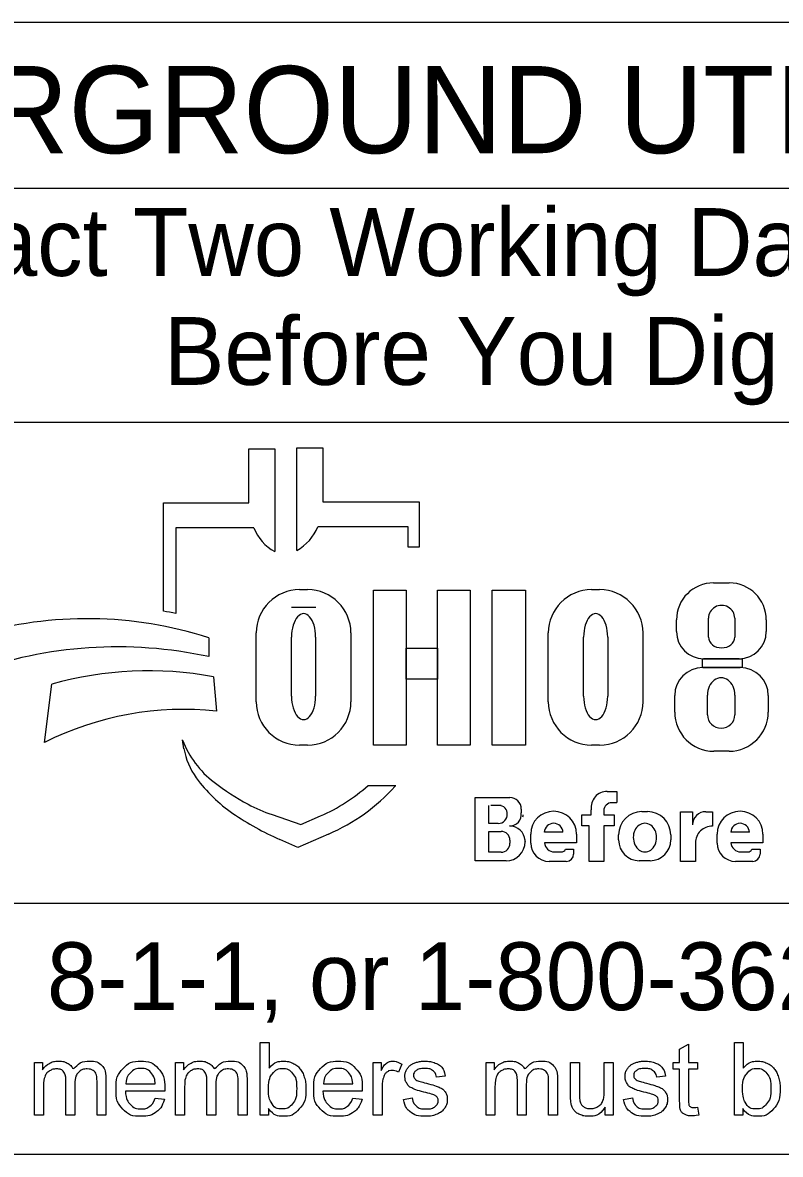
# Model space of a CAD drawing. Extents: x 44.2 to 78.2, y 4.5 to 26.5.
# Drawn here: x 47.503 to 49.067, y 8.278 to 10.615 of the extents above; entities that cross this region are included whole.
import ezdxf

# ---------------------------------------------------------------- set-up
doc = ezdxf.new("R2010")
doc.units = 0
doc.layers.add('SH_Data', color=7, linetype='Continuous')
doc.layers.add('SH_Text', color=7, linetype='Continuous')

msp = doc.modelspace()

# ---------------------------------------------------------------- linework, layer by layer
at = {"layer": 'SH_Data'}
for p, q in [((50.8634, 10.6155), (46.6134, 10.6155)), ((46.6134, 10.2739), (50.8634, 10.2739)), ((46.6134, 9.7905), (50.8634, 9.7905)), ((50.8634, 8.7958), (46.6134, 8.7958)), ((50.8634, 8.278), (46.6134, 8.278))]:
    msp.add_line(p, q, dxfattribs=at)
at = {"layer": 'SH_Text'}
for p, q in [((47.9694, 9.6235), (47.9694, 9.735)), ((47.9694, 9.735), (48.023, 9.735)), ((48.023, 9.735), (48.023, 9.5229)), ((48.0687, 9.5252), (48.0687, 9.7373)), ((48.0687, 9.7373), (48.1223, 9.7373)), ((48.1223, 9.7373), (48.1223, 9.6258)), ((47.7934, 9.3996), (47.7934, 9.6235)), ((47.7934, 9.6235), (47.9694, 9.6235)), ((48.1223, 9.6258), (48.3216, 9.6258)), ((48.3216, 9.6258), (48.3216, 9.532)), ((47.8187, 9.572), (47.8187, 9.3952)), ((47.9798, 9.572), (47.8187, 9.572)), ((48.2983, 9.5743), (48.1119, 9.5743)), ((48.2983, 9.532), (48.2983, 9.5743)), ((48.3216, 9.532), (48.2983, 9.532)), ((48.0744, 9.4443), (48.0909, 9.4443)), ((48.6774, 9.4443), (48.694, 9.4443)), ((48.929, 9.4583), (48.9617, 9.4583)), ((48.1077, 9.4073), (48.0579, 9.4073)), ((48.8527, 9.3577), (48.8527, 9.382)), ((48.9188, 9.3463), (48.9188, 9.3856)), ((48.973, 9.3856), (48.973, 9.3463)), ((49.038, 9.382), (49.038, 9.3577)), ((47.9849, 9.2128), (47.9849, 9.3548)), ((48.1804, 9.3548), (48.1804, 9.2128)), ((48.588, 9.2128), (48.588, 9.3548)), ((48.7834, 9.3548), (48.7834, 9.2128)), ((47.8867, 9.3449), (47.8867, 9.3061)), ((48.0578, 9.2242), (48.0578, 9.3465)), ((48.1076, 9.3465), (48.1076, 9.2242)), ((48.6609, 9.2242), (48.6609, 9.3465)), ((48.7107, 9.3465), (48.7107, 9.2242)), ((48.9068, 9.2834), (48.9842, 9.2834)), ((48.982, 9.3017), (48.9087, 9.3017)), ((47.8967, 9.2643), (47.9029, 9.1933)), ((47.5479, 9.1287), (47.5626, 9.2489)), ((48.849, 9.1915), (48.849, 9.2255)), ((48.9164, 9.1855), (48.9164, 9.2264)), ((48.9733, 9.2264), (48.9733, 9.1855)), ((49.0421, 9.2255), (49.0421, 9.1915)), ((47.8356, 9.1158), (47.8325, 9.1338)), ((48.0909, 9.1233), (48.0744, 9.1233)), ((48.694, 9.1233), (48.6774, 9.1233)), ((48.9611, 9.1105), (48.9299, 9.1105)), ((48.2159, 9.04), (48.2733, 9.04)), ((48.7098, 9.0277), (48.7292, 9.0277)), ((48.7292, 9.0277), (48.7292, 9.0048)), ((48.4372, 8.8842), (48.4372, 9.0149)), ((48.4372, 9.0149), (48.5084, 9.0149)), ((48.7292, 9.0043), (48.7191, 9.0043)), ((48.0175, 8.9796), (48.0769, 8.9591)), ((48.0769, 8.9591), (48.1179, 8.9769)), ((48.4651, 8.9615), (48.4651, 8.9984)), ((48.4903, 8.9984), (48.4691, 8.9984)), ((48.5321, 8.9912), (48.5321, 8.9833)), ((48.6572, 8.9564), (48.6572, 8.9793)), ((48.6572, 8.9793), (48.6765, 8.9793)), ((48.6765, 8.9793), (48.6765, 8.9898)), ((48.7026, 8.9878), (48.7026, 8.9793)), ((48.7026, 8.9793), (48.7241, 8.9793)), ((48.7241, 8.9793), (48.7241, 8.9564)), ((48.781, 8.9859), (48.7931, 8.9859)), ((48.8612, 8.883), (48.8612, 8.9857)), ((48.8612, 8.9857), (48.8858, 8.9857)), ((48.8858, 8.9857), (48.8858, 8.9588)), ((48.913, 8.9857), (48.9269, 8.9857)), ((48.9269, 8.9857), (48.9269, 8.9561)), ((48.4846, 8.9615), (48.4651, 8.9615)), ((48.6721, 8.9564), (48.6572, 8.9564)), ((48.6721, 8.883), (48.6721, 8.9564)), ((48.7241, 8.9564), (48.7026, 8.9564)), ((48.7026, 8.9564), (48.7026, 8.883)), ((48.1341, 8.9395), (48.0709, 8.9121)), ((48.4651, 8.902), (48.4651, 8.9449)), ((48.4651, 8.9449), (48.4907, 8.9449)), ((48.5517, 8.921), (48.5517, 8.9394)), ((48.6183, 8.9434), (48.5798, 8.9434)), ((48.6463, 8.9394), (48.6463, 8.9217)), ((48.7332, 8.9273), (48.7332, 8.9381)), ((48.8409, 8.9381), (48.8409, 8.9273)), ((48.9366, 8.921), (48.9366, 8.9394)), ((49.0032, 8.9434), (48.9647, 8.9434)), ((49.0312, 8.9394), (49.0312, 8.9217)), ((48.0709, 8.9121), (48.0335, 8.9285)), ((48.5088, 8.9268), (48.5088, 8.9204)), ((48.5402, 8.9239), (48.5402, 8.9235)), ((48.6463, 8.9217), (48.5798, 8.9217)), ((48.6235, 8.9081), (48.6403, 8.9081)), ((48.6403, 8.9081), (48.6403, 8.8982)), ((48.8917, 8.9211), (48.8917, 8.883)), ((49.0312, 8.9217), (48.9648, 8.9217)), ((49.0084, 8.9081), (49.0252, 8.9081)), ((49.0252, 8.9081), (49.0252, 8.8982)), ((48.5008, 8.8842), (48.4372, 8.8842)), ((48.4904, 8.902), (48.4651, 8.902)), ((48.6251, 8.883), (48.5897, 8.883)), ((48.6008, 8.9025), (48.6149, 8.9025)), ((48.7026, 8.883), (48.6721, 8.883)), ((48.7981, 8.8845), (48.7759, 8.8845)), ((48.8917, 8.883), (48.8612, 8.883)), ((49.01, 8.883), (48.9746, 8.883)), ((48.9857, 8.9025), (48.9998, 8.9025))]:
    msp.add_line(p, q, dxfattribs=at)
for points in [[(48.2268, 9.4432), (48.2948, 9.4432), (48.2948, 9.1233), (48.2268, 9.1233)], [(48.359, 9.4432), (48.4269, 9.4432), (48.4269, 9.1233), (48.359, 9.1233)], [(48.4723, 9.4432), (48.5411, 9.4432), (48.5411, 9.1233), (48.4723, 9.1233)], [(48.2948, 9.3233), (48.359, 9.3233), (48.359, 9.2594), (48.2948, 9.2594)], [(48.9065, 9.3017), (48.9882, 9.3017), (48.9882, 9.2832), (48.9065, 9.2832)]]:
    msp.add_lwpolyline(points, close=True, dxfattribs=at)
for points in [[(48.0102, 8.3591), (47.9931, 8.3591), (47.9931, 8.5092), (48.0116, 8.5092), (48.0116, 8.4557)], [(48.9893, 8.3591), (48.9722, 8.3591), (48.9722, 8.5092), (48.9906, 8.5092), (48.9906, 8.4557)], [(48.8591, 8.3909), (48.8591, 8.4536), (48.8455, 8.4536), (48.8455, 8.4679), (48.8591, 8.4679), (48.8591, 8.4949), (48.8776, 8.5059), (48.8776, 8.4679), (48.896, 8.4679), (48.896, 8.4536), (48.8776, 8.4536), (48.8776, 8.3899)], [(47.5271, 8.3591), (47.5271, 8.4679), (47.5436, 8.4679), (47.5436, 8.4526)], [(47.8185, 8.3591), (47.8185, 8.4679), (47.835, 8.4679), (47.835, 8.4526)], [(48.2263, 8.3591), (48.2263, 8.4679), (48.2429, 8.4679), (48.2429, 8.4514)], [(48.2853, 8.4644), (48.2789, 8.4474)], [(48.4595, 8.3591), (48.4595, 8.4679), (48.476, 8.4679), (48.476, 8.4526)], [(48.6338, 8.4005), (48.6338, 8.4679), (48.6522, 8.4679), (48.6522, 8.4076)], [(48.7035, 8.4097), (48.7035, 8.4679), (48.7219, 8.4679), (48.7219, 8.3591), (48.7054, 8.3591)], [(48.3753, 8.4398), (48.3572, 8.4374)], [(48.8298, 8.4398), (48.8118, 8.4374)], [(47.5455, 8.4155), (47.5455, 8.3591), (47.5271, 8.3591)], [(47.6102, 8.4223), (47.6102, 8.3591), (47.5918, 8.3591), (47.5918, 8.4297)], [(47.6746, 8.4338), (47.6746, 8.3591), (47.6562, 8.3591), (47.6562, 8.4276)], [(47.7157, 8.4239), (47.7765, 8.4239)], [(47.8369, 8.4155), (47.8369, 8.3591), (47.8185, 8.3591)], [(47.9016, 8.4223), (47.9016, 8.3591), (47.8831, 8.3591), (47.8831, 8.4297)], [(47.966, 8.4338), (47.966, 8.3591), (47.9476, 8.3591), (47.9476, 8.4276)], [(48.1237, 8.4239), (48.1845, 8.4239)], [(48.2447, 8.4161), (48.2447, 8.3591), (48.2263, 8.3591)], [(48.4779, 8.4155), (48.4779, 8.3591), (48.4595, 8.3591)], [(48.5426, 8.4223), (48.5426, 8.3591), (48.5241, 8.3591), (48.5241, 8.4297)], [(48.607, 8.4338), (48.607, 8.3591), (48.5886, 8.3591), (48.5886, 8.4276)], [(47.7959, 8.4088), (47.7147, 8.4088)], [(47.7763, 8.3942), (47.7953, 8.3918)], [(48.2038, 8.4088), (48.1227, 8.4088)], [(48.1843, 8.3942), (48.2033, 8.3918)], [(48.2889, 8.3916), (48.3071, 8.3945)], [(48.7434, 8.3916), (48.7616, 8.3945)], [(48.0102, 8.3727), (48.0102, 8.3591)], [(48.7054, 8.3591), (48.7054, 8.3752)], [(48.896, 8.3755), (48.8986, 8.3592)], [(48.9893, 8.3727), (48.9893, 8.3591)]]:
    msp.add_lwpolyline(points, dxfattribs=at)
for centre, radius, start, end in [((48.0712, 9.6088), 0.0985, 201.9296, 240.7469), ((48.0206, 9.6111), 0.0985, 299.2531, 338.0704), ((48.0744, 9.3548), 0.0895, 90, 180), ((48.0909, 9.3548), 0.0895, 0, 90), ((48.6774, 9.3548), 0.0895, 90, 180), ((48.694, 9.3548), 0.0895, 0, 90), ((48.929, 9.382), 0.0763, 90, 180), ((48.9617, 9.382), 0.0763, 0, 90), ((47.6653, 8.5906), 0.8191, 79.2074, 81.0007), ((47.6355, 8.5653), 0.8191, 72.1402, 106.3144), ((48.9087, 9.3577), 0.056, 180, 270), ((48.982, 9.3577), 0.056, 270, 0), ((47.6986, 8.4342), 0.8919, 77.8238, 109.8274), ((48.9068, 9.2255), 0.0579, 90, 180), ((48.9842, 9.2255), 0.0579, 0, 90), ((47.7625, 8.5445), 0.7322, 79.44, 105.8467), ((48.0744, 9.2128), 0.0895, 180, 270), ((48.0909, 9.2128), 0.0895, 270, 0), ((48.6774, 9.2128), 0.0895, 180, 270), ((48.694, 9.2128), 0.0895, 270, 0), ((47.8346, 8.5613), 0.6357, 83.8248, 116.8021), ((48.9299, 9.1915), 0.081, 180, 270), ((48.9611, 9.1915), 0.081, 270, 0), ((48.0199, 9.2059), 0.2008, 201.0457, 232.5314), ((47.9769, 9.14), 0.1433, 189.6817, 216.0884), ((48.1106, 9.2374), 0.3088, 216.0884, 235.7167), ((48.2125, 9.4571), 0.5173, 232.5314, 241.794), ((47.9745, 9.3074), 0.3602, 293.4582, 312.0712), ((47.9745, 9.3074), 0.401, 293.4582, 317.8286), ((48.7098, 8.9942), 0.0335, 90, 187.5187), ((48.1273, 9.2983), 0.3371, 241.794, 250.9821), ((48.5084, 8.9912), 0.0238, 0, 90), ((48.7191, 8.9878), 0.0165, 90, 180), ((48.2771, 9.4816), 0.6044, 235.7167, 246.2325), ((48.4846, 8.9802), 0.0187, 270, 2.0582), ((48.4864, 8.9815), 0.0169, 357.8325, 90), ((48.508, 8.9805), 0.0243, 270, 6.6529), ((48.5185, 8.979), 0.0175, 347.4023, 0), ((48.599, 8.9394), 0.0473, 0, 180), ((48.781, 8.9381), 0.0478, 90, 180), ((48.7931, 8.9381), 0.0478, 0, 90), ((48.9127, 8.9588), 0.0269, 89.2449, 180), ((48.9839, 8.9394), 0.0473, 0, 180), ((48.5081, 8.9241), 0.0321, 4.0748, 90), ((48.599, 8.9424), 0.0193, 2.9632, 177.0368), ((48.9267, 8.9211), 0.0349, 89.6033, 180), ((48.984, 8.9424), 0.0193, 2.9632, 177.0368), ((48.4907, 8.9268), 0.0181, 0, 90), ((48.5072, 8.9239), 0.033, 0, 11.7502), ((48.4904, 8.9204), 0.0184, 270, 0), ((48.5008, 8.9235), 0.0393, 270, 0), ((48.5897, 8.921), 0.038, 180, 270), ((48.6008, 8.9235), 0.021, 184.827, 270), ((48.6149, 8.9119), 0.00938, 270, 335.9979), ((48.7759, 8.9273), 0.0428, 180, 270), ((48.7981, 8.9273), 0.0428, 270, 0), ((48.9746, 8.921), 0.038, 180, 270), ((48.9857, 8.9235), 0.021, 184.827, 270), ((48.9998, 8.9119), 0.00938, 270, 335.9979), ((48.6251, 8.8982), 0.0152, 270, 0), ((49.01, 8.8982), 0.0152, 270, 0)]:
    msp.add_arc(centre, radius, start, end, dxfattribs=at)
for centre, major_axis, ratio, start_param, end_param in [((48.9459, 9.3856), (0.0271, 0), 0.969373, 0, 3.141593), ((48.0827, 9.3465), (0, 0.0484), 0.514403, 4.712389, 7.853982), ((48.6858, 9.3465), (0, 0.0484), 0.514403, 4.712389, 7.853982), ((48.9459, 9.3463), (0.0271, 0), 0.818453, 3.141593, 6.283185), ((48.9449, 9.2264), (0, 0.0358), 0.794529, 4.712389, 7.853982), ((48.0827, 9.2242), (0, 0.0484), 0.514403, 1.570796, 4.712389), ((48.6858, 9.2242), (0, 0.0484), 0.514403, 1.570796, 4.712389), ((48.9449, 9.1855), (0.0284, 0), 0.959837, 3.141593, 6.283185), ((48.7875, 8.9327), (0, 0.029), 0.832186, 4.712389, 7.853982), ((48.7875, 8.9327), (0, 0.0302), 0.797287, 1.570796, 4.712389)]:
    msp.add_ellipse(centre, major_axis=major_axis, ratio=ratio, start_param=start_param, end_param=end_param, dxfattribs=at)
for points in [[(47.5436, 8.4526), (47.5487, 8.4606), (47.5572, 8.4655), (47.5657, 8.4703), (47.5766, 8.4703), (47.5887, 8.4703), (47.5964, 8.4653), (47.6041, 8.4603), (47.6073, 8.4512), (47.6203, 8.4703), (47.641, 8.4703), (47.6572, 8.4703), (47.6659, 8.4614), (47.6746, 8.4524), (47.6746, 8.4338)], [(47.7953, 8.3918), (47.7908, 8.3751), (47.7786, 8.3659), (47.7665, 8.3567), (47.7475, 8.3567), (47.7237, 8.3567), (47.7097, 8.3714), (47.6957, 8.3861), (47.6957, 8.4126), (47.6957, 8.44), (47.7098, 8.4552), (47.724, 8.4703), (47.7465, 8.4703), (47.7683, 8.4703), (47.7821, 8.4555), (47.796, 8.4406), (47.796, 8.4137), (47.796, 8.412), (47.7959, 8.4088)], [(47.835, 8.4526), (47.8401, 8.4606), (47.8486, 8.4655), (47.8571, 8.4703), (47.868, 8.4703), (47.88, 8.4703), (47.8878, 8.4653), (47.8955, 8.4603), (47.8987, 8.4512), (47.9116, 8.4703), (47.9323, 8.4703), (47.9486, 8.4703), (47.9573, 8.4614), (47.966, 8.4524), (47.966, 8.4338)], [(48.0116, 8.4557), (48.0232, 8.4703), (48.0414, 8.4703), (48.0514, 8.4703), (48.0604, 8.4663), (48.0693, 8.4622), (48.0751, 8.4549), (48.0809, 8.4476), (48.0842, 8.4373), (48.0874, 8.4269), (48.0874, 8.4151), (48.0874, 8.3872), (48.0736, 8.3719), (48.0598, 8.3567), (48.0404, 8.3567), (48.0212, 8.3567), (48.0102, 8.3727)], [(48.2033, 8.3918), (48.1988, 8.3751), (48.1866, 8.3659), (48.1745, 8.3567), (48.1555, 8.3567), (48.1316, 8.3567), (48.1177, 8.3714), (48.1037, 8.3861), (48.1037, 8.4126), (48.1037, 8.44), (48.1178, 8.4552), (48.132, 8.4703), (48.1545, 8.4703), (48.1763, 8.4703), (48.1901, 8.4555), (48.2039, 8.4406), (48.2039, 8.4137), (48.2039, 8.412), (48.2038, 8.4088)], [(48.2429, 8.4514), (48.2492, 8.463), (48.2546, 8.4667), (48.2599, 8.4703), (48.2664, 8.4703), (48.2757, 8.4703), (48.2853, 8.4644)], [(48.3071, 8.3945), (48.3086, 8.3835), (48.3156, 8.3776), (48.3227, 8.3718), (48.3353, 8.3718), (48.3481, 8.3718), (48.3542, 8.377), (48.3604, 8.3822), (48.3604, 8.3891), (48.3604, 8.3954), (48.3549, 8.399), (48.3511, 8.4014), (48.3361, 8.4052), (48.3158, 8.4104), (48.3079, 8.4141), (48.3001, 8.4178), (48.296, 8.4244), (48.292, 8.431), (48.292, 8.439), (48.292, 8.4463), (48.2953, 8.4525), (48.2986, 8.4587), (48.3044, 8.4628), (48.3087, 8.4659), (48.3161, 8.4681), (48.3236, 8.4703), (48.3321, 8.4703), (48.3449, 8.4703), (48.3546, 8.4666), (48.3643, 8.4629), (48.3689, 8.4566), (48.3735, 8.4503), (48.3753, 8.4398)], [(48.476, 8.4526), (48.4811, 8.4606), (48.4896, 8.4655), (48.4981, 8.4703), (48.509, 8.4703), (48.521, 8.4703), (48.5288, 8.4653), (48.5365, 8.4603), (48.5397, 8.4512), (48.5526, 8.4703), (48.5733, 8.4703), (48.5896, 8.4703), (48.5983, 8.4614), (48.607, 8.4524), (48.607, 8.4338)], [(48.7616, 8.3945), (48.7632, 8.3835), (48.7702, 8.3776), (48.7772, 8.3718), (48.7899, 8.3718), (48.8026, 8.3718), (48.8088, 8.377), (48.815, 8.3822), (48.815, 8.3891), (48.815, 8.3954), (48.8095, 8.399), (48.8057, 8.4014), (48.7906, 8.4052), (48.7703, 8.4104), (48.7625, 8.4141), (48.7546, 8.4178), (48.7506, 8.4244), (48.7465, 8.431), (48.7465, 8.439), (48.7465, 8.4463), (48.7499, 8.4525), (48.7532, 8.4587), (48.7589, 8.4628), (48.7632, 8.4659), (48.7707, 8.4681), (48.7781, 8.4703), (48.7866, 8.4703), (48.7995, 8.4703), (48.8092, 8.4666), (48.8189, 8.4629), (48.8235, 8.4566), (48.8281, 8.4503), (48.8298, 8.4398)], [(48.9906, 8.4557), (49.0023, 8.4703), (49.0204, 8.4703), (49.0305, 8.4703), (49.0394, 8.4663), (49.0484, 8.4622), (49.0542, 8.4549), (49.06, 8.4476), (49.0632, 8.4373), (49.0665, 8.4269), (49.0665, 8.4151), (49.0665, 8.3872), (49.0527, 8.3719), (49.0388, 8.3567), (49.0195, 8.3567), (49.0002, 8.3567), (48.9893, 8.3727)], [(47.5918, 8.4297), (47.5918, 8.442), (47.5873, 8.4482), (47.5827, 8.4543), (47.5725, 8.4543), (47.5647, 8.4543), (47.5581, 8.4502), (47.5515, 8.4461), (47.5485, 8.4382), (47.5455, 8.4304), (47.5455, 8.4155)], [(47.6562, 8.4276), (47.6562, 8.4386), (47.6544, 8.4435), (47.6526, 8.4484), (47.6479, 8.4513), (47.6432, 8.4543), (47.6368, 8.4543), (47.6254, 8.4543), (47.6178, 8.4467), (47.6102, 8.4391), (47.6102, 8.4223)], [(47.7765, 8.4239), (47.7753, 8.4376), (47.7695, 8.4445), (47.7607, 8.4552), (47.7467, 8.4552), (47.734, 8.4552), (47.7253, 8.4467), (47.7167, 8.4382), (47.7157, 8.4239)], [(47.8831, 8.4297), (47.8831, 8.442), (47.8786, 8.4482), (47.8741, 8.4543), (47.8639, 8.4543), (47.8561, 8.4543), (47.8495, 8.4502), (47.8429, 8.4461), (47.8399, 8.4382), (47.8369, 8.4304), (47.8369, 8.4155)], [(47.9476, 8.4276), (47.9476, 8.4386), (47.9458, 8.4435), (47.944, 8.4484), (47.9393, 8.4513), (47.9346, 8.4543), (47.9282, 8.4543), (47.9167, 8.4543), (47.9091, 8.4467), (47.9016, 8.4391), (47.9016, 8.4223)], [(48.01, 8.4143), (48.01, 8.3948), (48.0153, 8.386), (48.024, 8.3718), (48.0388, 8.3718), (48.0509, 8.3718), (48.0597, 8.3823), (48.0684, 8.3928), (48.0684, 8.4136), (48.0684, 8.4349), (48.06, 8.4451), (48.0516, 8.4552), (48.0396, 8.4552), (48.0275, 8.4552), (48.0188, 8.4447), (48.01, 8.4342), (48.01, 8.4143)], [(48.1845, 8.4239), (48.1833, 8.4376), (48.1775, 8.4445), (48.1687, 8.4552), (48.1547, 8.4552), (48.142, 8.4552), (48.1333, 8.4467), (48.1246, 8.4382), (48.1237, 8.4239)], [(48.2789, 8.4474), (48.2721, 8.4513), (48.2654, 8.4513), (48.2594, 8.4513), (48.2546, 8.4477), (48.2498, 8.4441), (48.2478, 8.4376), (48.2447, 8.4278), (48.2447, 8.4161)], [(48.3572, 8.4374), (48.356, 8.4458), (48.3501, 8.4505), (48.3442, 8.4552), (48.3334, 8.4552), (48.3207, 8.4552), (48.3152, 8.451), (48.3098, 8.4468), (48.3098, 8.4412), (48.3098, 8.4376), (48.3121, 8.4347), (48.3143, 8.4317), (48.3191, 8.4298), (48.3219, 8.4288), (48.3354, 8.4251), (48.355, 8.4198), (48.3628, 8.4165), (48.3706, 8.4132), (48.375, 8.4068), (48.3794, 8.4005), (48.3794, 8.3911), (48.3794, 8.3819), (48.374, 8.3737), (48.3686, 8.3656), (48.3584, 8.3611), (48.3483, 8.3567), (48.3355, 8.3567), (48.3142, 8.3567), (48.3031, 8.3655), (48.2919, 8.3743), (48.2889, 8.3916)], [(48.5241, 8.4297), (48.5241, 8.442), (48.5196, 8.4482), (48.5151, 8.4543), (48.5049, 8.4543), (48.4971, 8.4543), (48.4905, 8.4502), (48.4838, 8.4461), (48.4809, 8.4382), (48.4779, 8.4304), (48.4779, 8.4155)], [(48.5886, 8.4276), (48.5886, 8.4386), (48.5868, 8.4435), (48.585, 8.4484), (48.5803, 8.4513), (48.5756, 8.4543), (48.5692, 8.4543), (48.5577, 8.4543), (48.5501, 8.4467), (48.5426, 8.4391), (48.5426, 8.4223)], [(48.8118, 8.4374), (48.8105, 8.4458), (48.8046, 8.4505), (48.7987, 8.4552), (48.788, 8.4552), (48.7752, 8.4552), (48.7698, 8.451), (48.7644, 8.4468), (48.7644, 8.4412), (48.7644, 8.4376), (48.7666, 8.4347), (48.7689, 8.4317), (48.7737, 8.4298), (48.7765, 8.4288), (48.79, 8.4251), (48.8096, 8.4198), (48.8174, 8.4165), (48.8251, 8.4132), (48.8295, 8.4068), (48.834, 8.4005), (48.834, 8.3911), (48.834, 8.3819), (48.8286, 8.3737), (48.8232, 8.3656), (48.813, 8.3611), (48.8029, 8.3567), (48.79, 8.3567), (48.7688, 8.3567), (48.7576, 8.3655), (48.7465, 8.3743), (48.7434, 8.3916)], [(48.989, 8.4143), (48.989, 8.3948), (48.9943, 8.386), (49.003, 8.3718), (49.0179, 8.3718), (49.0299, 8.3718), (49.0387, 8.3823), (49.0475, 8.3928), (49.0475, 8.4136), (49.0475, 8.4349), (49.0391, 8.4451), (49.0306, 8.4552), (49.0187, 8.4552), (49.0066, 8.4552), (48.9978, 8.4447), (48.989, 8.4342), (48.989, 8.4143)], [(47.7147, 8.4088), (47.7157, 8.3908), (47.7248, 8.3813), (47.734, 8.3718), (47.7476, 8.3718), (47.7577, 8.3718), (47.7649, 8.3771), (47.7721, 8.3825), (47.7763, 8.3942)], [(48.1227, 8.4088), (48.1237, 8.3908), (48.1328, 8.3813), (48.142, 8.3718), (48.1556, 8.3718), (48.1657, 8.3718), (48.1729, 8.3771), (48.1801, 8.3825), (48.1843, 8.3942)], [(48.7054, 8.3752), (48.6927, 8.3567), (48.6709, 8.3567), (48.6613, 8.3567), (48.653, 8.3604), (48.6446, 8.3641), (48.6406, 8.3696), (48.6366, 8.3752), (48.6349, 8.3833), (48.6338, 8.3887), (48.6338, 8.4005)], [(48.6522, 8.4076), (48.6522, 8.3932), (48.6533, 8.3882), (48.6551, 8.3809), (48.6607, 8.3767), (48.6663, 8.3726), (48.6746, 8.3726), (48.6829, 8.3726), (48.6902, 8.3768), (48.6975, 8.3811), (48.7005, 8.3884), (48.7035, 8.3957), (48.7035, 8.4097)], [(48.8986, 8.3592), (48.8908, 8.3576), (48.8847, 8.3576), (48.8747, 8.3576), (48.8692, 8.3608), (48.8636, 8.364), (48.8614, 8.3691), (48.8591, 8.3743), (48.8591, 8.3909)], [(48.8776, 8.3899), (48.8776, 8.382), (48.8785, 8.3797), (48.8795, 8.3774), (48.8817, 8.3761), (48.8839, 8.3748), (48.8879, 8.3748), (48.891, 8.3748), (48.896, 8.3755)]]:
    msp.add_open_spline(points, degree=3, dxfattribs=at)

# ---------------------------------------------------------------- texts
for s, height, p in [('UNDERGROUND UTILITIES', 0.18, (46.7415, 10.3458)), ('Contact Two Working Days', 0.14, (47.033, 10.0923)), ('Before You Dig', 0.14, (47.7942, 9.8673)), ('OHIO811, 8-1-1, or 1-800-362-2764', 0.14, (46.6578, 8.5758))]:
    msp.add_text(s, height=height, dxfattribs=at).set_placement(p)

doc.saveas('drawing.dxf')
